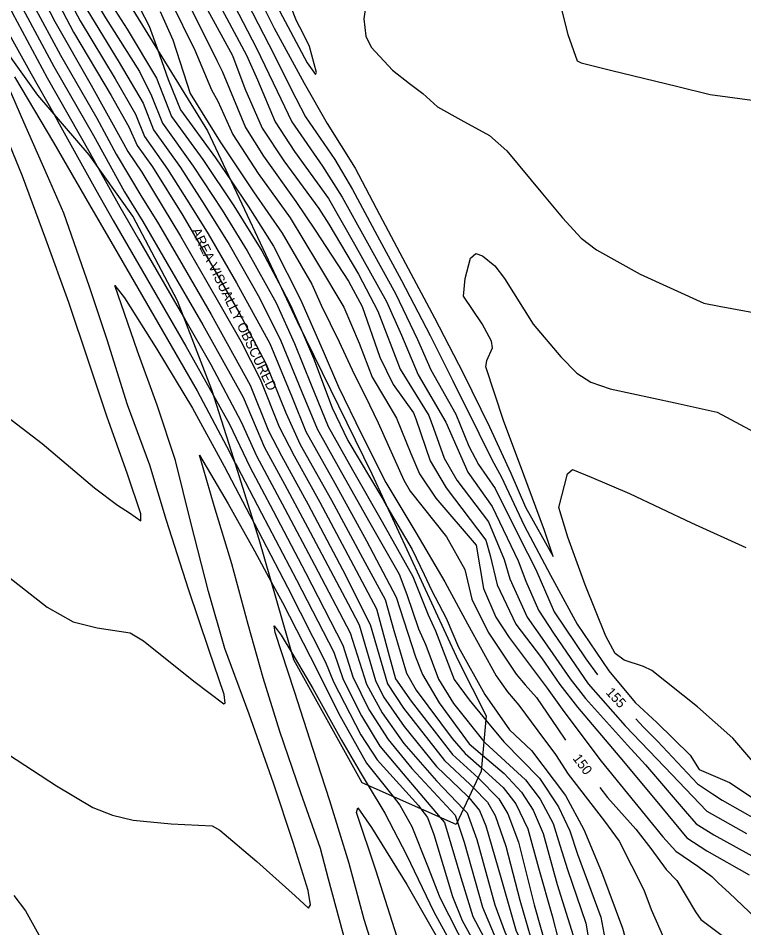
# Model space of a CAD drawing. Extents: x 1467615 to 2003689, y 770235 to 1108726.
# Drawn here: x 2002659.6 to 2002808.7, y 770996.7 to 771183.5 of the extents above; entities that cross this region are included whole.
import ezdxf

# ---------------------------------------------------------------- set-up
doc = ezdxf.new("R2010")
doc.units = 0
for name, color, linetype in [('RD_DTM_Major1', 7, 'Continuous'), ('RD_DTM_Major1_Lbl', 7, 'Continuous'), ('RD_DTM_Major2', 7, 'Continuous'), ('RD_DTM_Minor1', 7, 'Continuous'), ('RD_DTM_Minor2', 7, 'Continuous'), ('RD_DTM_Obscure', 7, 'Continuous'), ('RD_TX_Misc1', 7, 'Continuous')]:
    doc.layers.add(name, color=color, linetype=linetype)

msp = doc.modelspace()

# ---------------------------------------------------------------- linework, layer by layer
at = {"layer": 'RD_DTM_Major1'}
for points in [[(2002702.21, 771189.63), (2002708.59, 771177.35), (2002712.85, 771168.48), (2002715.82, 771162.22), (2002722.14, 771153.1), (2002726.15, 771146.76), (2002731.06, 771137.96), (2002737.11, 771126.93), (2002741.67, 771117.53), (2002744.36, 771111.27), (2002749.54, 771102.15), (2002752.23, 771095.63), (2002754.21, 771091.85), (2002757.61, 771086.94), (2002762.55, 771076.96), (2002765.95, 771070.25), (2002769.7, 771061.61), (2002776.2, 771051.93), (2002778.6, 771048.66)], [(2002688.78, 771184.84), (2002691.37, 771179.02), (2002694.3, 771170.13), (2002694.97, 771168.03), (2002701.12, 771158.11), (2002707.96, 771147.85), (2002713.83, 771139.32), (2002719.94, 771128.86), (2002721.89, 771124.54), (2002725.58, 771117.02), (2002728.67, 771110.4), (2002730.88, 771105.91), (2002733.56, 771100.42), (2002738.82, 771088.64), (2002740.14, 771086.34), (2002747.64, 771077.01), (2002751.36, 771070.3), (2002752.84, 771064.22), (2002756.16, 771057.44), (2002761.92, 771048.81), (2002763.75, 771046.61), (2002766.07, 771044.03), (2002770.46, 771037.55), (2002772.05, 771035.27)], [(2002675.88, 771153.09), (2002680.49, 771144.73), (2002684.37, 771138.08), (2002691.74, 771125.34), (2002693.78, 771121.8)], [(2002734.46, 770986.46), (2002730.69, 770998.41), (2002727.63, 771009.94), (2002723.66, 771022.76), (2002720.24, 771033.34), (2002716.41, 771045.25), (2002712.44, 771057.38), (2002712.22, 771058.73), (2002713.62, 771056.83), (2002715.82, 771053.15)], [(2002786.5, 771039.62), (2002788.08, 771037.92), (2002790.95, 771035.07), (2002799.18, 771026.28), (2002802.22, 771024.22), (2002804.24, 771022.91), (2002811.47, 771018.79), (2002822.16, 771013.15), (2002825.23, 771012.19), (2002828.7, 771011.27), (2002833.66, 771009.71), (2002838.59, 771009.18), (2002842.06, 771010.01), (2002844.15, 771012.04), (2002848.36, 771016.27), (2002850.64, 771015.7), (2002853.81, 771014.83), (2002857.5, 771015.21), (2002869.71, 771017.09), (2002880.21, 771019.09), (2002888.07, 771020.96)], [(2002755.03, 771032.17), (2002759.48, 771028.38), (2002763.01, 771024.54), (2002765.4, 771020.86), (2002767.45, 771016.08), (2002770.32, 771005.59), (2002773.62, 770995.12), (2002775.39, 770986.94), (2002777.23, 770983.44), (2002779.58, 770980.6), (2002784.86, 770975.56), (2002785.73, 770974.03)], [(2002731.54, 771025.91), (2002734.92, 771020.27), (2002739.39, 771011.73), (2002745.02, 771000.01), (2002752.37, 770986.54), (2002759.54, 770974.37), (2002766.7, 770962.99), (2002770.15, 770956.14), (2002773.73, 770948.13)], [(2002779.11, 771025.56), (2002780.66, 771023.5), (2002786.51, 771016.96), (2002789.55, 771013.03), (2002792.7, 771008.72), (2002794.89, 771006.46), (2002798.78, 771000.02), (2002799.82, 770998.43), (2002806.15, 770993.73)], [(2002751.09, 771021.11), (2002751.86, 771020.3), (2002753.83, 771014.82), (2002757.54, 771001.46), (2002759.66, 770995.66), (2002763.45, 770988.86), (2002769.68, 770979.4), (2002773.47, 770971.67), (2002777.05, 770964.24), (2002779.72, 770958.75)]]:
    msp.add_lwpolyline(points, dxfattribs=at)
at = {"layer": 'RD_DTM_Major2'}
for points in [[(2002654.53, 771218.04), (2002657.25, 771214.47), (2002661.88, 771207.57), (2002665.07, 771201.19), (2002668.33, 771190.58), (2002672.37, 771182.9), (2002679.57, 771170.99), (2002683.76, 771163.78), (2002685.58, 771159.2), (2002690.3, 771152.5), (2002695.01, 771145.03), (2002698.68, 771139.17), (2002704.48, 771129.17), (2002711.31, 771116.67), (2002715.88, 771105.6), (2002718.71, 771098.65), (2002724.7, 771088.03), (2002731.15, 771076.17), (2002737.25, 771064.57), (2002741.23, 771052.36), (2002742.65, 771048.71), (2002746.13, 771042.89), (2002752.29, 771034.5), (2002755.03, 771032.17)], [(2002643.95, 771210.51), (2002644.46, 771209.59), (2002649.94, 771203.39), (2002651.75, 771200.95), (2002654.18, 771193.76), (2002658.38, 771184.61), (2002665.58, 771171.25), (2002674.36, 771155.85), (2002675.88, 771153.09)], [(2002693.78, 771121.8), (2002699.23, 771112.35), (2002705.45, 771100.62), (2002708.58, 771093.61), (2002714.42, 771082.76), (2002720.48, 771071.22), (2002727.85, 771057.26), (2002731.19, 771046.76), (2002734.39, 771040.85), (2002738.87, 771034.57), (2002745.54, 771026.92), (2002751.09, 771021.11)], [(2002715.82, 771053.15), (2002720.17, 771045.85), (2002726.06, 771035.27), (2002729.89, 771028.67), (2002731.54, 771025.91)]]:
    msp.add_lwpolyline(points, dxfattribs=at)
at = {"layer": 'RD_DTM_Minor1'}
for points in [[(2002813.97, 771285.15), (2002805.78, 771270.5), (2002798.32, 771259.18), (2002792.61, 771248.85), (2002784.19, 771235.97), (2002777.35, 771225.35), (2002772.26, 771212.03), (2002768.49, 771202.57), (2002768.28, 771200.15), (2002769.28, 771192.91), (2002772.52, 771180.14), (2002774.47, 771174.75), (2002775.24, 771174.34), (2002781.28, 771172.81), (2002795.1, 771169.47), (2002801.77, 771167.82), (2002811.44, 771166.48), (2002820.52, 771165.55), (2002823.48, 771164.73), (2002826.87, 771163.2), (2002829.11, 771161.75)], [(2002626.23, 771282.02), (2002632.93, 771272.81), (2002640.12, 771262.5), (2002642.5, 771257.82), (2002643.96, 771252.97), (2002645.8, 771246.23), (2002649.11, 771242.59), (2002654, 771237.12), (2002657.83, 771231.18), (2002661.26, 771225.68), (2002667.52, 771216.78), (2002673.25, 771206.89), (2002676.25, 771200.55), (2002677.87, 771196.72), (2002683.73, 771187.33), (2002686.54, 771181.81), (2002688.22, 771177.12)], [(2002707.37, 771197.09), (2002712.79, 771185.98), (2002718.98, 771174.28), (2002720.73, 771171.89), (2002720.88, 771172.3), (2002719.47, 771177.63), (2002718.15, 771180.33), (2002716.79, 771182.95), (2002712.15, 771194.75), (2002710.51, 771196.54), (2002709.63, 771197.45), (2002705.79, 771204.45), (2002699.81, 771214.74), (2002699.16, 771214.85), (2002700.08, 771212.21), (2002704.38, 771203.29), (2002707.37, 771197.09)], [(2002707.56, 771190.77), (2002712.23, 771181.42), (2002718.37, 771170.1), (2002723.11, 771161.84), (2002728.82, 771152.66), (2002733.86, 771143.2), (2002739.19, 771133.13), (2002745.13, 771121.93), (2002751.03, 771110.57), (2002756.45, 771099.6), (2002760.8, 771090.08), (2002763.84, 771083.08), (2002769.52, 771072.92), (2002767.73, 771078.3), (2002763.47, 771089.72), (2002759.34, 771100.88), (2002755.67, 771111.91), (2002755.88, 771113.21), (2002757.03, 771115.81), (2002756.86, 771117.18), (2002754.95, 771120.74), (2002751.12, 771126.42), (2002751.44, 771130.05), (2002752.51, 771134.17), (2002753.61, 771135.14), (2002755.02, 771134.69), (2002757.52, 771132.63), (2002759.54, 771130.05), (2002765.41, 771120.64), (2002771.12, 771113.94), (2002774.37, 771110.62), (2002777.27, 771108.75), (2002781.26, 771107.36), (2002794.55, 771104.53), (2002803.21, 771102.56), (2002812.67, 771097.5)], [(2002731.85, 771192.22), (2002730.65, 771183.33), (2002731.05, 771179.78), (2002732.14, 771177.5), (2002736.49, 771172.77), (2002739.98, 771170.09), (2002742.72, 771167.99), (2002745.78, 771165.28), (2002750.52, 771162.57), (2002756.45, 771159.38), (2002760.03, 771156.26), (2002767.35, 771147.41), (2002771.45, 771142.45), (2002775.26, 771138.28), (2002778.39, 771135.91), (2002787.39, 771130.91), (2002800.48, 771124.94), (2002803.6, 771124.38), (2002814.8, 771122.28), (2002822.99, 771120), (2002832.19, 771116.44), (2002841.62, 771113.89), (2002851.21, 771111.38)], [(2002705.6, 771188.85), (2002711.11, 771178.04), (2002716.63, 771167.06), (2002718.68, 771163.21), (2002724.68, 771154.45), (2002728.27, 771148.28), (2002733.39, 771138.85), (2002738.37, 771129.61), (2002744.24, 771118.35), (2002748.93, 771109.02), (2002754.26, 771098.25), (2002756.98, 771092.71), (2002758.87, 771089.35), (2002763.57, 771079.35), (2002769, 771069.12), (2002774.46, 771059.05), (2002780.95, 771049.51), (2002786.36, 771042.99), (2002790.78, 771038.87), (2002797.64, 771032.15), (2002799.5, 771029.25), (2002805.75, 771026.58), (2002812.23, 771022.22)], [(2002690.9, 771187.05), (2002695.92, 771176.94), (2002699.36, 771168.78), (2002700.66, 771166.41), (2002703.73, 771159.58), (2002708.91, 771151.56), (2002715.48, 771142.46), (2002721.12, 771133.2), (2002726.52, 771124.15), (2002729.65, 771116.78), (2002732.35, 771109.76), (2002735.07, 771105.18), (2002737.31, 771101.36), (2002740.25, 771094.08), (2002742.05, 771089.9), (2002745.43, 771084.96), (2002753.68, 771075.26), (2002755.21, 771066.38), (2002757.76, 771060.51), (2002760.46, 771056.32), (2002768.27, 771045.93), (2002771.7, 771041.11), (2002779.4, 771030.93), (2002784.77, 771024.31), (2002792.04, 771015.39), (2002794.71, 771012.46), (2002799.21, 771009.37), (2002802.08, 771007.26), (2002803.46, 771005.89), (2002805.64, 771003.89), (2002813.81, 770996.15)], [(2002696.92, 771188.12), (2002703.67, 771175.79), (2002706.22, 771169.07), (2002709.78, 771160.91), (2002714.2, 771154.19), (2002721.4, 771144.43), (2002723.43, 771141.17), (2002729.52, 771130.9), (2002733.53, 771123.29), (2002738.09, 771111.41), (2002741.29, 771106.18), (2002743.99, 771101.91), (2002744.92, 771099.31), (2002747.1, 771093.17), (2002749.76, 771088.64), (2002756.22, 771080.07), (2002759.46, 771072.35), (2002760.64, 771068.34), (2002764.19, 771060.49), (2002767.77, 771055.42), (2002773.01, 771047.87), (2002776.14, 771043.82), (2002784.81, 771034.21), (2002788.46, 771030.15), (2002796.66, 771020.65), (2002798.88, 771018.05), (2002802.55, 771015.79), (2002811.71, 771010.72)], [(2002699.97, 771188.21), (2002706.5, 771175.89), (2002708.76, 771170.79), (2002712.41, 771162.2), (2002716.42, 771156.11), (2002723.35, 771146.45), (2002728.73, 771137.08), (2002735.31, 771125.28), (2002738.34, 771118.42), (2002741.79, 771110.27), (2002747.48, 771100.52), (2002751.98, 771090.25), (2002757.02, 771083.25), (2002762.31, 771072.03), (2002763.88, 771067.92), (2002766.5, 771061.95), (2002769.6, 771057.21), (2002776.73, 771046.79), (2002784.34, 771038.16), (2002792.36, 771029.77), (2002801.1, 771020.7), (2002809.21, 771016.06)], [(2002695.34, 771185), (2002700.45, 771174.81), (2002701.55, 771172.6), (2002703.01, 771168.95), (2002706.35, 771161.04), (2002710, 771155.14), (2002716.69, 771145.87), (2002720.62, 771139.96), (2002727.5, 771129.47), (2002730.28, 771124.27), (2002733.95, 771113.91), (2002736.65, 771108.27), (2002740.84, 771102.46), (2002741.31, 771101.22), (2002744.27, 771092.6), (2002747.53, 771087.04), (2002755.72, 771076.29), (2002756.6, 771073.19), (2002758, 771067.12), (2002761.88, 771059.04), (2002767.15, 771052.14), (2002770.86, 771046.67), (2002774.49, 771041.99), (2002783.23, 771031.72), (2002790.46, 771023.06), (2002796.97, 771015.17), (2002801.09, 771012.53), (2002809.81, 771007.63)], [(2002657.65, 771068.77), (2002665.57, 771062.52), (2002670.96, 771059.55), (2002675.87, 771058.32), (2002682.6, 771057.27), (2002685.35, 771055.65), (2002695.7, 771047.39), (2002701.87, 771042.67), (2002702.16, 771042.85), (2002701.91, 771044.59), (2002698.8, 771053.86), (2002694.62, 771066.23), (2002690.12, 771080.37), (2002686.66, 771091.73), (2002682.12, 771104.11), (2002677.93, 771117.42), (2002674.29, 771128.31), (2002669, 771143.47), (2002665.66, 771151.14), (2002660.82, 771162.11), (2002653.8, 771178.06)], [(2002658.86, 771171.46), (2002666.86, 771157.92), (2002674.3, 771145.16), (2002678.64, 771137.64), (2002687.47, 771122.37), (2002696.37, 771106.95), (2002702.39, 771095.62), (2002704.23, 771092.13)], [(2002653.31, 771104.72), (2002664.56, 771096.17), (2002675.34, 771087.06), (2002680.04, 771083.52), (2002682.47, 771081.89), (2002684.85, 771080.26), (2002684.83, 771081.74), (2002682.12, 771089.85), (2002677.83, 771101.74), (2002674.14, 771112.84), (2002670.01, 771125.07), (2002665.34, 771138.09), (2002660.51, 771151.02), (2002655.39, 771163.4)], [(2002666.86, 771163.98), (2002668.08, 771161.81), (2002675.58, 771148.22), (2002679.14, 771141.94), (2002685.18, 771131.52), (2002694.05, 771116.14), (2002699.75, 771106.02)], [(2002703.38, 771150.06), (2002706.89, 771144.88), (2002712.1, 771136.65), (2002717.64, 771125.75), (2002722.3, 771115.08), (2002725.45, 771107.8), (2002730.13, 771098.05), (2002735.15, 771088.14), (2002741.34, 771077.9), (2002747.27, 771067.77), (2002751.89, 771059.15), (2002757.78, 771048.45), (2002760.13, 771045.18), (2002762.48, 771042.42), (2002766.39, 771037.19), (2002770.01, 771032.27), (2002772.6, 771028.24), (2002780.03, 771018.61), (2002783.08, 771014.54), (2002788.12, 771004.49), (2002789.66, 771000.45), (2002793.94, 770990.71)], [(2002657.63, 771032.29), (2002667.5, 771025.85), (2002674.99, 771021.44), (2002679.03, 771019.82), (2002683.23, 771018.8), (2002691.07, 771018.08), (2002699.51, 771017.68), (2002701.06, 771016.8), (2002708.68, 771010.31), (2002716.51, 771003.3), (2002719.23, 771000.74), (2002719.67, 771001.46), (2002719.21, 771004.39), (2002716.14, 771014.26), (2002712.09, 771026.45), (2002707.11, 771040.61), (2002702.05, 771054.05), (2002698.72, 771065.76), (2002695.1, 771079.93), (2002691.97, 771092.68), (2002688.2, 771103.99), (2002684.12, 771115.09), (2002679.46, 771128.57), (2002681.44, 771126.04), (2002688.14, 771115.51), (2002695.41, 771103.42), (2002701.95, 771091.53), (2002707.22, 771081.43), (2002708.08, 771079.79)], [(2002713.78, 771127.98), (2002715.59, 771124.55), (2002717.6, 771119.92)], [(2002727.24, 770992.57), (2002723.39, 771006.72), (2002721.71, 771012.99), (2002717.7, 771024.42), (2002713.35, 771037.01), (2002709.94, 771048.03), (2002706.84, 771058.98), (2002703.55, 771071.48), (2002699.88, 771083.36), (2002696.88, 771093.77), (2002702.76, 771083.76), (2002708.19, 771074.12), (2002711.62, 771067.76)], [(2002813.48, 771027.42), (2002806.44, 771035.63), (2002799.14, 771042.1), (2002789.79, 771049.53), (2002788.05, 771050.38), (2002784.08, 771051.66), (2002782.25, 771053.04), (2002780.36, 771056.59), (2002776.09, 771067.16), (2002772.51, 771076.9), (2002770.7, 771082.98), (2002772.46, 771089.9), (2002773.46, 771090.79), (2002777.35, 771089.26), (2002785.17, 771085.9), (2002797.94, 771079.86), (2002809.12, 771074.78)], [(2002735.37, 771083.25), (2002740.57, 771074.41), (2002743.02, 771069.28), (2002744.54, 771066.04), (2002747.53, 771060.31), (2002750.05, 771054.31), (2002755.47, 771044.61), (2002760.57, 771037.39), (2002765.08, 771033.14), (2002772.04, 771023.9), (2002775.83, 771016.91), (2002779.45, 771008.22), (2002783.78, 770996.65), (2002784.9, 770992.48), (2002787.61, 770986.03), (2002789.75, 770982.88), (2002791.56, 770979.89), (2002797.41, 770969.6), (2002802.84, 770960.22), (2002807.29, 770951.78)], [(2002755.7, 771039.38), (2002759.39, 771034.92), (2002766.7, 771027.44), (2002770.61, 771021.57), (2002772.91, 771016.62), (2002774.54, 771011.84), (2002779.29, 770998.92), (2002780.73, 770991.22), (2002781.55, 770986.33), (2002782.47, 770984.94), (2002789.23, 770978.61), (2002795.13, 770968.26), (2002801.05, 770957.82), (2002804.5, 770951.74)], [(2002755.29, 771034.96), (2002755.52, 771034.68), (2002763.87, 771027.09), (2002766.87, 771023.1), (2002769.53, 771018.15), (2002770.89, 771013.67), (2002772.43, 771008.72), (2002776.26, 770997.69), (2002777.52, 770990.07), (2002778.35, 770985.42), (2002779.73, 770983.57), (2002786.91, 770977.32), (2002792.58, 770967.36), (2002798.59, 770956.75), (2002801.56, 770951.47)], [(2002754.79, 771029.55), (2002759.26, 771025.55), (2002761.84, 771022.19), (2002764.3, 771017.03), (2002766.54, 771009), (2002769.28, 770999.16), (2002770.6, 770994.13), (2002771.88, 770989.67), (2002774.56, 770984.08), (2002777.69, 770979.39), (2002780.94, 770976.17), (2002782.46, 770974.43), (2002787.49, 770965.57), (2002794.04, 770953.94), (2002795.84, 770950.95)], [(2002754.1, 771027.52), (2002754.15, 771027.47), (2002758.34, 771023.2), (2002760.21, 771020.13), (2002762.37, 771014.33), (2002765.61, 771001.41), (2002768.07, 770992.76), (2002772.52, 770983.51), (2002775.79, 770978.47), (2002782.08, 770969.74), (2002787.93, 770959.44), (2002793.13, 770950.7)], [(2002753.13, 771025.46), (2002756, 771022.53), (2002757.61, 771019.77), (2002759.81, 771013.51), (2002762.67, 771002.42), (2002764.94, 770994.62), (2002768.9, 770987.43), (2002774.2, 770978.12), (2002779.3, 770969.31), (2002784.75, 770959.62), (2002790.74, 770949.83)], [(2002736.67, 771023.65), (2002738.05, 771021.92), (2002740.51, 771017.5), (2002743.7, 771009.44), (2002746.26, 771002.93), (2002751.76, 770992.04)], [(2002752.19, 771023.44), (2002754.36, 771020.77), (2002755.7, 771017.64), (2002758.8, 771007.08), (2002761.93, 770996.05), (2002764.32, 770991.54), (2002767.98, 770985.87), (2002773.86, 770975.44), (2002778.73, 770965.47), (2002784.24, 770955.11), (2002787.85, 770949.21), (2002788.67, 770948.22)], [(2002737.93, 770993.32), (2002733.1, 771008.52), (2002729.14, 771020.38), (2002729.4, 771021.35), (2002732.18, 771017.29), (2002739.47, 771005.61), (2002746.05, 770994.1)], [(2002742.33, 771021.15), (2002743.7, 771019.34), (2002745.01, 771015.88), (2002748.85, 771003.17), (2002750.82, 770998.19), (2002756.81, 770987.39)], [(2002746.31, 771019.4), (2002747.22, 771018.32), (2002750.52, 771007.05), (2002753, 770999.06), (2002758.22, 770989.23), (2002763.21, 770981.49), (2002765.51, 770977.56), (2002770.89, 770967.8), (2002774.5, 770960.21), (2002778.24, 770951.78), (2002781.99, 770945.96), (2002788.99, 770937.63), (2002791.85, 770934.03)], [(2002749.84, 771018.42), (2002751.21, 771014.28), (2002754.98, 771000.99), (2002757.39, 770995.26), (2002762.53, 770986.25), (2002767.02, 770979.5), (2002772.62, 770968.91), (2002776.17, 770961.24), (2002780.86, 770951.49), (2002783.69, 770947.25), (2002787.58, 770942.48)], [(2002658.71, 771003.33), (2002661.15, 771000.23), (2002666.86, 770989.88)]]:
    msp.add_lwpolyline(points, dxfattribs=at)
at = {"layer": 'RD_DTM_Minor2'}
for points in [[(2002644.94, 771213.79), (2002646.68, 771211.07), (2002654.38, 771201.11), (2002656.87, 771193.46), (2002660.57, 771185.39), (2002666.94, 771173.58), (2002675.07, 771159.41), (2002681.48, 771147.8), (2002685.24, 771141.72), (2002690.25, 771133.09), (2002697.53, 771120.49), (2002705.83, 771105.64), (2002710.2, 771095.31), (2002714.36, 771087.8), (2002719.59, 771077.94), (2002727.4, 771063.25), (2002729.65, 771058.92), (2002733.04, 771047.46), (2002734.7, 771044.17), (2002738.92, 771038.02), (2002745.57, 771029.85), (2002751.93, 771023.76), (2002752.19, 771023.44)], [(2002657.25, 771205.96), (2002659.72, 771201.15), (2002663.35, 771190.27), (2002667.13, 771182.8), (2002674.59, 771169.69), (2002681.25, 771157.72), (2002682.15, 771156.09), (2002685.02, 771151.88), (2002689.4, 771144.62), (2002692.96, 771138.73), (2002698.14, 771129.8), (2002705.38, 771117.18), (2002709.31, 771109.39), (2002713.25, 771099.56), (2002716.3, 771093.6), (2002721.61, 771084.08), (2002727.91, 771072.25), (2002733.24, 771062.24), (2002735.83, 771052.55), (2002737.14, 771047.83), (2002740.32, 771043.27), (2002748.82, 771032.32), (2002754.1, 771027.52)], [(2002659.2, 771207.38), (2002662.4, 771201.17), (2002665.84, 771190.43), (2002671.01, 771180.57), (2002678.75, 771167.59), (2002682.38, 771161.16), (2002684.08, 771157.36), (2002687.21, 771152.96), (2002693.45, 771142.93), (2002697.86, 771135.45), (2002704.95, 771123.15), (2002710.57, 771112.42), (2002714.59, 771102.42), (2002717.55, 771095.94), (2002724.01, 771084.52), (2002730.85, 771071.8), (2002734.98, 771064.15), (2002736.81, 771057.75), (2002739.42, 771048.99), (2002741.4, 771045.52), (2002748.74, 771035.59), (2002751.45, 771032.54), (2002754.79, 771029.55)], [(2002669.57, 771203.14), (2002671.01, 771199.36), (2002673.72, 771190.03), (2002677.57, 771183.52), (2002684.56, 771172.53), (2002687.01, 771167.53), (2002689.27, 771161.95), (2002695.57, 771153.12), (2002701.55, 771144.09), (2002706.68, 771135.74), (2002712.64, 771125.02), (2002716.41, 771116.65), (2002719.82, 771108.23), (2002723.31, 771099.64), (2002728.3, 771090.75), (2002734.4, 771080.1), (2002740.66, 771068.85), (2002743.84, 771060.98), (2002745.38, 771057.67), (2002749.2, 771047.69), (2002752.28, 771043.5), (2002755.7, 771039.38)], [(2002648.09, 771198.74), (2002652.4, 771190.53), (2002655.73, 771183.76), (2002662.31, 771172.05), (2002666.86, 771163.98)], [(2002674.04, 771197.67), (2002675.52, 771192.07), (2002676.45, 771189.89), (2002682.05, 771181.21), (2002688.04, 771171.17), (2002691.12, 771163.32), (2002697.57, 771154.43), (2002703.92, 771144.92), (2002709.69, 771135.69), (2002713.78, 771127.98)], [(2002659.56, 771193.17), (2002662.76, 771186.16), (2002668.3, 771175.91), (2002675.78, 771162.97), (2002679.74, 771155.55), (2002685.03, 771146.7), (2002688.28, 771141.61), (2002692.79, 771133.88), (2002699.27, 771122.66), (2002707.3, 771108.15), (2002711.08, 771098.77), (2002713.73, 771093.6), (2002719.22, 771083.64), (2002726.28, 771070.29), (2002731.95, 771058.99), (2002735.46, 771046.82), (2002738.8, 771041.78), (2002747.2, 771031.08), (2002752.5, 771026.11), (2002753.13, 771025.46)], [(2002673.73, 771185.23), (2002680.4, 771174.4), (2002685.27, 771166), (2002687.43, 771160.57), (2002692.94, 771152.81), (2002697.98, 771144.99), (2002702.94, 771137.02), (2002709.21, 771126.07), (2002713.61, 771117.24), (2002717.85, 771106.91), (2002721.01, 771099.15), (2002725.67, 771090.82), (2002731.56, 771080.35), (2002737.86, 771069.3), (2002739.45, 771065.16), (2002741.83, 771058.08), (2002743.38, 771054.74), (2002746, 771047.8), (2002749.03, 771042.79), (2002755.29, 771034.96)], [(2002688.22, 771177.12), (2002690.46, 771170.89), (2002692.98, 771164.67), (2002700.16, 771154.8), (2002703.38, 771150.06)], [(2002717.6, 771119.92), (2002720.32, 771113.64), (2002724.11, 771103.49), (2002727.36, 771096.78), (2002734.5, 771084.74), (2002735.37, 771083.25)], [(2002699.75, 771106.02), (2002703.07, 771100.13), (2002707.22, 771091.37), (2002712.02, 771082.31), (2002718.63, 771069.7), (2002726.34, 771054.72), (2002728.4, 771048.24), (2002731.66, 771041.53), (2002735.61, 771035.35), (2002740.48, 771029.41), (2002749.37, 771019.83), (2002749.84, 771018.42)], [(2002704.23, 771092.13), (2002704.58, 771091.45), (2002709.62, 771081.87), (2002716.78, 771068.17), (2002724.47, 771053.29), (2002726.41, 771047.71), (2002730.14, 771040.21), (2002733.95, 771034.01), (2002738.7, 771028.32), (2002746.31, 771019.4)], [(2002708.08, 771079.79), (2002714.94, 771066.65), (2002722.76, 771051.28), (2002724.41, 771047.19), (2002730.03, 771036.31), (2002733.39, 771031.24), (2002741.84, 771021.81), (2002742.33, 771021.15)], [(2002711.62, 771067.76), (2002713.9, 771063.53), (2002721.04, 771049.59), (2002725.42, 771040.78), (2002731.21, 771030.5), (2002736.67, 771023.65)]]:
    msp.add_lwpolyline(points, dxfattribs=at)
at = {"layer": 'RD_DTM_Obscure'}
for points in [[(2002656.63, 771218.38), (2002666.82, 771206.52), (2002680.34, 771189.94), (2002698.53, 771160.36), (2002716.96, 771121.22), (2002732.3, 771089.9), (2002750.02, 771051.59), (2002755.78, 771040.25), (2002754.72, 771028.85), (2002749.61, 771017.94), (2002730.31, 771026.46)], [(2002730.31, 771026.46), (2002716.23, 771051.71), (2002709.13, 771076.43), (2002703.95, 771093), (2002699.38, 771107.18), (2002692.39, 771125.42), (2002683.2, 771142.85), (2002674.23, 771155.39), (2002663.69, 771167.67), (2002654.36, 771180.62)]]:
    msp.add_lwpolyline(points, dxfattribs=at)

# ---------------------------------------------------------------- texts
at = {"layer": 'RD_DTM_Major1_Lbl'}
for s, rotation, p in [('155', 312.8485, (2002780.2, 771044.94)), ('150', 306.8808, (2002773.42, 771031.49))]:
    msp.add_text(s, height=2, rotation=rotation, dxfattribs=at).set_placement(p)
at = {"layer": 'RD_TX_Misc1'}
msp.add_text('AREA VISUALLY OBSCURED', height=2, rotation=295.6327, dxfattribs=at).set_placement((2002695.17, 771139.86))

doc.saveas('drawing.dxf')
